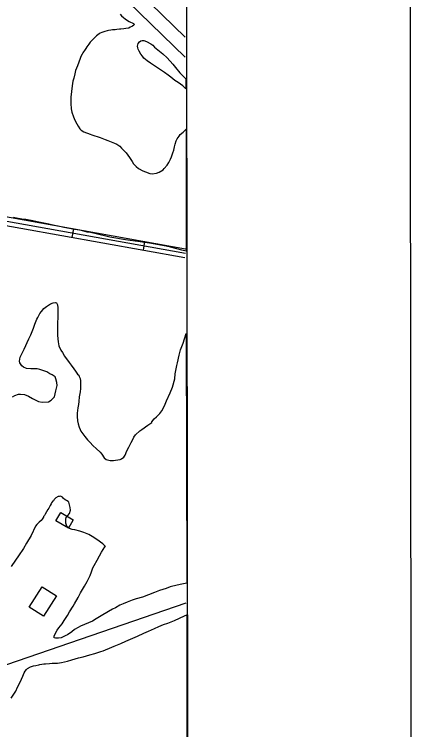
# Model space of a CAD drawing. Extents: x 3297735 to 3335592, y 670436 to 695807.
# Drawn here: x 3332786 to 3334175, y 686909 to 689386 of the extents above; entities that cross this region are included whole.
import ezdxf

# ---------------------------------------------------------------- set-up
doc = ezdxf.new("R2010")
doc.units = 0
for name, color, linetype in [('V-ANNO-SYMB', 7, 'Continuous'), ('V-BLDG-OTLN', 7, 'Continuous'), ('V-GRID-FRAM', 7, 'Continuous'), ('V-ROAD-CNTR', 7, 'Continuous'), ('V-SITE-VEGE', 7, 'Continuous')]:
    doc.layers.add(name, color=color, linetype=linetype)

msp = doc.modelspace()

# ---------------------------------------------------------------- linework, layer by layer
at = {"layer": 'V-ANNO-SYMB'}
msp.add_lwpolyline([(3301092, 671647.5), (3334175.2, 671681.1), (3334151.9, 694597.7), (3301068.7, 694564), (3301092, 671647.5)], dxfattribs=at)
at = {"layer": 'V-BLDG-OTLN'}
for points in [[(3332972.7, 687607.5), (3332929.5, 687632.4), (3332946.1, 687661.2), (3332989.3, 687636.4)], [(3332837.3, 687333.9), (3332881.8, 687404.2), (3332931.1, 687373), (3332886.6, 687302.7)]]:
    msp.add_lwpolyline(points, close=True, dxfattribs=at)
at = {"layer": 'V-GRID-FRAM'}
msp.add_lwpolyline([(3301851.4, 693996.5), (3333375, 694028.6), (3333401.5, 675844.1), (3301862, 675812)], close=True, dxfattribs=at)
at = {"layer": 'V-ROAD-CNTR'}
for p, q in [((3332990.3, 688643.3), (3332985.1, 688613.7)), ((3333236.4, 688599.3), (3333231.2, 688569.8))]:
    msp.add_line(p, q, dxfattribs=at)
for points in [[(3333377.1, 689306.2), (3332897.1, 689773.6), (3332615.4, 690056.2)], [(3333377.2, 689237.2), (3333377.2, 689237.2), (3332862.4, 689738.5), (3332580.5, 690021.3)], [(3330229.9, 689113.4), (3331387.7, 688899.8), (3332665.3, 688670.8), (3333375.6, 688544)], [(3330232.7, 689128.1), (3331390.4, 688914.6), (3332668, 688685.6), (3333378.2, 688558.8)], [(3331772.9, 688861.3), (3332670.6, 688700.3), (3333378.2, 688574)], [(3332094.3, 686909.4), (3332503.4, 687047.1), (3333380, 687349)]]:
    msp.add_lwpolyline(points, dxfattribs=at)
at = {"layer": 'V-SITE-VEGE'}
for p, q in [((3333151.5, 689386.1), (3333156.7, 689381)), ((3333156.7, 689381), (3333163.6, 689374.5)), ((3333163.6, 689374.5), (3333169.2, 689370.2)), ((3333169.2, 689370.2), (3333177.9, 689364.2)), ((3333177.9, 689364.2), (3333183.5, 689361.2)), ((3333183.5, 689361.2), (3333198.2, 689354.3)), ((3333125.3, 689331.7), (3333119.3, 689330.8)), ((3333135.2, 689332.2), (3333125.3, 689331.7)), ((3333140, 689333), (3333135.2, 689332.2)), ((3333149.5, 689333.9), (3333140, 689333)), ((3333154.7, 689334.8), (3333149.5, 689333.9)), ((3333164.6, 689335.3), (3333154.7, 689334.8)), ((3333171.9, 689336.2), (3333164.6, 689335.3)), ((3333182.3, 689338.3), (3333171.9, 689336.2)), ((3333186.6, 689340.9), (3333182.3, 689338.3)), ((3333192.6, 689344), (3333186.6, 689340.9)), ((3333194.3, 689345.3), (3333192.6, 689344)), ((3333199.5, 689348.7), (3333194.3, 689345.3)), ((3333198.2, 689354.3), (3333200.4, 689351.3)), ((3333200.4, 689351.3), (3333199.5, 689348.7)), ((3333070.6, 689310.9), (3333057.2, 689298.3)), ((3333074.5, 689314.3), (3333070.6, 689310.9)), ((3333079.6, 689318.2), (3333074.5, 689314.3)), ((3333082.6, 689320), (3333079.6, 689318.2)), ((3333088.2, 689322.6), (3333082.6, 689320)), ((3333092.6, 689324.3), (3333088.2, 689322.6)), ((3333099.5, 689326.5), (3333092.6, 689324.3)), ((3333107.2, 689329.1), (3333099.5, 689326.5)), ((3333112, 689330), (3333107.2, 689329.1)), ((3333119.3, 689330.8), (3333112, 689330)), ((3333043, 689281.9), (3333036.2, 689272.8)), ((3333048.6, 689288.8), (3333043, 689281.9)), ((3333057.2, 689298.3), (3333048.6, 689288.8)), ((3333213.1, 689280.6), (3333214.3, 689284.5)), ((3333214.3, 689284.5), (3333219.1, 689290.5)), ((3333219.1, 689290.5), (3333223.8, 689293.6)), ((3333223.8, 689293.6), (3333228.1, 689294.9)), ((3333228.1, 689294.9), (3333233.7, 689295.3)), ((3333233.7, 689295.3), (3333243.2, 689291.9)), ((3333243.2, 689291.9), (3333257.9, 689283.3)), ((3333257.9, 689283.3), (3333264.8, 689278.6)), ((3333028, 689260.7), (3333025, 689256.4)), ((3333032.7, 689267.2), (3333028, 689260.7)), ((3333036.2, 689272.8), (3333032.7, 689267.2)), ((3333212.2, 689275.9), (3333213.1, 689280.6)), ((3333213.1, 689270.2), (3333212.2, 689275.9)), ((3333214.8, 689265.5), (3333213.1, 689270.2)), ((3333217.9, 689258.6), (3333214.8, 689265.5)), ((3333223.9, 689248.3), (3333217.9, 689258.6)), ((3333264.8, 689278.6), (3333271.3, 689271.7)), ((3333271.3, 689271.7), (3333300.3, 689249.3)), ((3333013.4, 689232.6), (3333004, 689207.6)), ((3333016.4, 689240), (3333013.4, 689232.6)), ((3333020.7, 689248.2), (3333016.4, 689240)), ((3333023.3, 689252.5), (3333020.7, 689248.2)), ((3333025, 689256.4), (3333023.3, 689252.5)), ((3333229.6, 689240.9), (3333223.9, 689248.3)), ((3333234.3, 689233.6), (3333229.6, 689240.9)), ((3333246, 689224.2), (3333234.3, 689233.6)), ((3333300.3, 689249.3), (3333315, 689234.7)), ((3333315, 689234.7), (3333334.5, 689213.2)), ((3333004, 689207.6), (3332997.5, 689191.1)), ((3333257.2, 689216.9), (3333246, 689224.2)), ((3333271.1, 689207), (3333257.2, 689216.9)), ((3333334.5, 689213.2), (3333343.1, 689201.6)), ((3332997.5, 689191.1), (3332994.6, 689179.9)), ((3333281.4, 689200.5), (3333271.1, 689207)), ((3333305.2, 689183.8), (3333281.4, 689200.5)), ((3333317.7, 689175.6), (3333305.2, 689183.8)), ((3333343.1, 689201.6), (3333359.1, 689183.5)), ((3333359.1, 689183.5), (3333370, 689171.9)), ((3332991.1, 689164.8), (3332988.6, 689154.4)), ((3332994.6, 689179.9), (3332991.1, 689164.8)), ((3333327.3, 689168.3), (3333317.7, 689175.6)), ((3333341.5, 689157.1), (3333327.3, 689168.3)), ((3333370, 689171.9), (3333379.7, 689161.9)), ((3333379.7, 689161.9), (3333379.8, 689127.7)), ((3332985.6, 689138.5), (3332981.4, 689099.2)), ((3332988.6, 689154.4), (3332985.6, 689138.5)), ((3333352.3, 689149.8), (3333341.5, 689157.1)), ((3333368.8, 689137.8), (3333352.3, 689149.8)), ((3333378.3, 689129.2), (3333368.8, 689137.8)), ((3333379.8, 689127.7), (3333378.3, 689129.2)), ((3332981.4, 689099.2), (3332981, 689088)), ((3332981, 689088), (3332981, 689076.8)), ((3332981, 689076.8), (3332982.4, 689059.1)), ((3332982.4, 689059.1), (3332984.6, 689047.4)), ((3332984.6, 689047.4), (3332990.6, 689030.6)), ((3332990.6, 689030.6), (3332995, 689019.4)), ((3332995, 689019.4), (3333001.9, 689006.1)), ((3333001.9, 689006.1), (3333006.3, 688998.3)), ((3333006.3, 688998.3), (3333012.3, 688988.8)), ((3333012.3, 688988.8), (3333017.1, 688985)), ((3333017.1, 688985), (3333026.2, 688979.4)), ((3333376.5, 688983.3), (3333380, 688987.9)), ((3333380, 688987.9), (3333380.6, 688566)), ((3333026.2, 688979.4), (3333048.2, 688970.4)), ((3333048.2, 688970.4), (3333053.8, 688968.2)), ((3333053.8, 688968.2), (3333082.7, 688958.8)), ((3333349.8, 688955.2), (3333355.8, 688963.8)), ((3333355.8, 688963.8), (3333360.1, 688969.5)), ((3333360.1, 688969.5), (3333370, 688977.7)), ((3333370, 688977.7), (3333376.5, 688983.3)), ((3333082.7, 688958.8), (3333099.6, 688952.8)), ((3333099.6, 688952.8), (3333109.9, 688949)), ((3333109.9, 688949), (3333132.8, 688939.5)), ((3333132.8, 688939.5), (3333140.6, 688935.7)), ((3333140.6, 688935.7), (3333150.5, 688929.6)), ((3333340, 688927.1), (3333342.1, 688935.8)), ((3333342.1, 688935.8), (3333345.5, 688947.8)), ((3333345.5, 688947.8), (3333349.8, 688955.2)), ((3333150.5, 688929.6), (3333157, 688922.3)), ((3333157, 688922.3), (3333166.1, 688913.3)), ((3333166.1, 688913.3), (3333172.6, 688906.4)), ((3333334.9, 688906.8), (3333337.8, 688915.5)), ((3333337.8, 688915.5), (3333340, 688927.1)), ((3333172.6, 688906.4), (3333179.1, 688898.7)), ((3333179.1, 688898.7), (3333184.7, 688889.6)), ((3333184.7, 688889.6), (3333193.8, 688876.3)), ((3333325.9, 688883.9), (3333329.3, 688892.1)), ((3333329.3, 688892.1), (3333334.9, 688906.8)), ((3333193.8, 688876.3), (3333198.6, 688868.1)), ((3333198.6, 688868.1), (3333207.3, 688858.6)), ((3333304.8, 688851.5), (3333314.7, 688863.2)), ((3333314.7, 688863.2), (3333320.3, 688872.3)), ((3333320.3, 688872.3), (3333325.9, 688883.9)), ((3333207.3, 688858.6), (3333215.5, 688852.1)), ((3333215.5, 688852.1), (3333230.6, 688844.4)), ((3333230.6, 688844.4), (3333239.7, 688841)), ((3333239.7, 688841), (3333254.4, 688834.6)), ((3333277.7, 688835.5), (3333287.1, 688839.8)), ((3333287.1, 688839.8), (3333301.4, 688847.6)), ((3333301.4, 688847.6), (3333304.8, 688851.5)), ((3333254.4, 688834.6), (3333263.4, 688833.7)), ((3333263.4, 688833.7), (3333277.7, 688835.5)), ((3332792.7, 688680.2), (3332782.3, 688682.3)), ((3332811.2, 688677.2), (3332792.7, 688680.2)), ((3332825.9, 688675.1), (3332811.2, 688677.2)), ((3332849.2, 688670.8), (3332825.9, 688675.1)), ((3332864.7, 688667), (3332849.2, 688670.8)), ((3332905.3, 688659.3), (3332864.7, 688667)), ((3332925.2, 688655.1), (3332905.3, 688659.3)), ((3332937.7, 688652.5), (3332925.2, 688655.1)), ((3332957.1, 688647.8), (3332937.7, 688652.5)), ((3332969.2, 688645.3), (3332957.1, 688647.8)), ((3332982.2, 688643.1), (3332969.2, 688645.3)), ((3332994.3, 688641.4), (3332982.2, 688643.1)), ((3333010.7, 688638), (3332994.3, 688641.4)), ((3333021.9, 688635.9), (3333010.7, 688638)), ((3333038.3, 688632.1), (3333021.9, 688635.9)), ((3333049.9, 688629.9), (3333038.3, 688632.1)), ((3333068.9, 688625.7), (3333049.9, 688629.9)), ((3333116.4, 688614.1), (3333068.9, 688625.7)), ((3333170.4, 688604.8), (3333116.4, 688614.1)), ((3333187.2, 688602.7), (3333170.4, 688604.8)), ((3333221.3, 688597.6), (3333187.2, 688602.7)), ((3333245.1, 688594.2), (3333221.3, 688597.6)), ((3333260.2, 688592.5), (3333245.1, 688594.2)), ((3333278.7, 688589.5), (3333260.2, 688592.5)), ((3333291.3, 688587), (3333278.7, 688589.5)), ((3333311.1, 688582.7), (3333291.3, 688587)), ((3333325.8, 688579.3), (3333311.1, 688582.7)), ((3333348.7, 688573.8), (3333325.8, 688579.3)), ((3333365.5, 688569.5), (3333348.7, 688573.8)), ((3333380.6, 688566), (3333365.5, 688569.5)), ((3332879.6, 688357.2), (3332887.8, 688367)), ((3332887.8, 688367), (3332896.8, 688374.6)), ((3332896.8, 688374.6), (3332910.5, 688383)), ((3332910.5, 688383), (3332920.2, 688386.6)), ((3332920.2, 688386.6), (3332927.7, 688388.7)), ((3332927.7, 688388.7), (3332931.2, 688386.7)), ((3332931.2, 688386.7), (3332934.7, 688380.5)), ((3332934.7, 688380.5), (3332936.2, 688370.1)), ((3332936.2, 688370.1), (3332936.4, 688336.9)), ((3332866.6, 688335.7), (3332873.4, 688349.6)), ((3332873.4, 688349.6), (3332879.6, 688357.2)), ((3332856.5, 688312.8), (3332863.9, 688330.9)), ((3332863.9, 688330.9), (3332866.6, 688335.7)), ((3332936.4, 688336.9), (3332935.2, 688316.9)), ((3332935.2, 688316.9), (3332935.5, 688273.4)), ((3332842.2, 688276.8), (3332851.7, 688299.7)), ((3332851.7, 688299.7), (3332856.5, 688312.8)), ((3332835.4, 688262.2), (3332842.2, 688276.8)), ((3332935.5, 688273.4), (3332937.1, 688252)), ((3333374.4, 688262.2), (3333381, 688281.4)), ((3333381, 688281.4), (3333382.3, 687417)), ((3332819.8, 688226.9), (3332835.4, 688262.2)), ((3332937.1, 688252), (3332939.3, 688238.2)), ((3333360.8, 688224.1), (3333369.6, 688247.7)), ((3333369.6, 688247.7), (3333374.4, 688262.2)), ((3332811, 688208.2), (3332819.8, 688226.9)), ((3332939.3, 688238.2), (3332947, 688223)), ((3332947, 688223), (3332951.9, 688215.5)), ((3333356.1, 688206.1), (3333360.8, 688224.1)), ((3332803.5, 688184.6), (3332806.2, 688198.5)), ((3332806.2, 688198.5), (3332811, 688208.2)), ((3332951.9, 688215.5), (3332959.6, 688202.4)), ((3332959.6, 688202.4), (3332975.6, 688180.4)), ((3333350.1, 688179.1), (3333356.1, 688206.1)), ((3332804.3, 688179.1), (3332803.5, 688184.6)), ((3332811.3, 688168.8), (3332804.3, 688179.1)), ((3332817.5, 688164), (3332811.3, 688168.8)), ((3332975.6, 688180.4), (3332982.6, 688171.5)), ((3332982.6, 688171.5), (3332991.7, 688159.1)), ((3333342.8, 688141.7), (3333348.8, 688170.1)), ((3333348.8, 688170.1), (3333350.1, 688179.1)), ((3332827.2, 688159.2), (3332817.5, 688164)), ((3332843.1, 688158), (3332827.2, 688159.2)), ((3332865.2, 688158.1), (3332843.1, 688158)), ((3332874.2, 688156.8), (3332865.2, 688158.1)), ((3332888.1, 688152.1), (3332874.2, 688156.8)), ((3332897.8, 688148), (3332888.1, 688152.1)), ((3332908.2, 688141.2), (3332897.8, 688148)), ((3332991.7, 688159.1), (3332997.3, 688150.2)), ((3332997.3, 688150.2), (3333004.9, 688140.5)), ((3332916.5, 688137.8), (3332908.2, 688141.2)), ((3332926.9, 688131), (3332916.5, 688137.8)), ((3332929.8, 688124.1), (3332926.9, 688131)), ((3332933.3, 688111.7), (3332929.8, 688124.1)), ((3333004.9, 688140.5), (3333008.4, 688136.4)), ((3333008.4, 688136.4), (3333009.8, 688132.3)), ((3333009.8, 688132.3), (3333013.4, 688125.4)), ((3333013.4, 688125.4), (3333014.8, 688117.1)), ((3333332.8, 688095.4), (3333340.9, 688123.8)), ((3333340.9, 688123.8), (3333342.8, 688141.7)), ((3332929.4, 688081.9), (3332933.4, 688100.6)), ((3332933.4, 688100.6), (3332933.3, 688111.7)), ((3333014.8, 688117.1), (3333015, 688090.9)), ((3333324.7, 688076), (3333332.8, 688095.4)), ((3332787.9, 688066.3), (3332799.6, 688070.6)), ((3332799.6, 688070.6), (3332807.2, 688071.3)), ((3332807.2, 688071.3), (3332821, 688069.4)), ((3332821, 688069.4), (3332834.9, 688063.9)), ((3332924.7, 688061.2), (3332929.4, 688081.9)), ((3333013.7, 688079.1), (3333010.4, 688061.1)), ((3333015, 688090.9), (3333013.7, 688079.1)), ((3333312.4, 688047.5), (3333324.7, 688076)), ((3332778.9, 688061.4), (3332787.9, 688066.3)), ((3332834.9, 688063.9), (3332848.7, 688055.7)), ((3332848.7, 688055.7), (3332868.9, 688045.5)), ((3332868.9, 688045.5), (3332882, 688043.6)), ((3332882, 688043.6), (3332904.1, 688044.4)), ((3332904.1, 688044.4), (3332913.7, 688050)), ((3332913.7, 688050), (3332924.7, 688061.2)), ((3333009.1, 688045.2), (3333007.8, 688034.8)), ((3333010.4, 688061.1), (3333009.1, 688045.2)), ((3333305.7, 688030.9), (3333312.4, 688047.5)), ((3333005.2, 688023.1), (3333003.2, 688005.1)), ((3333007.8, 688034.8), (3333005.2, 688023.1)), ((3333296.1, 688013.6), (3333305.7, 688030.9)), ((3333003.2, 688005.1), (3333003.3, 687994)), ((3333003.3, 687994), (3333004.1, 687978.2)), ((3333277.6, 687992), (3333289.3, 688003.8)), ((3333289.3, 688003.8), (3333296.1, 688013.6)), ((3333004.1, 687978.2), (3333006.3, 687968.5)), ((3333248.1, 687963.4), (3333261.2, 687973.2)), ((3333261.2, 687973.2), (3333261.9, 687975.3)), ((3333261.9, 687975.3), (3333270.1, 687985)), ((3333270.1, 687985), (3333277.6, 687992)), ((3333006.3, 687968.5), (3333010.5, 687956.8)), ((3333010.5, 687956.8), (3333013.3, 687948.5)), ((3333013.3, 687948.5), (3333016.1, 687942.3)), ((3333220, 687943.9), (3333226.8, 687948.8)), ((3333226.8, 687948.8), (3333248.1, 687963.4)), ((3333016.1, 687942.3), (3333029.4, 687923.8)), ((3333029.4, 687923.8), (3333039.2, 687912.8)), ((3333194.6, 687911.9), (3333199.4, 687921.6)), ((3333199.4, 687921.6), (3333204.9, 687929.9)), ((3333204.9, 687929.9), (3333220, 687943.9)), ((3333039.2, 687912.8), (3333046.8, 687905.2)), ((3333046.8, 687905.2), (3333058.7, 687892.2)), ((3333181.7, 687886.9), (3333189.9, 687903.6)), ((3333189.9, 687903.6), (3333194.6, 687911.9)), ((3333058.7, 687892.2), (3333068.4, 687882.6)), ((3333068.4, 687882.6), (3333082.3, 687870.3)), ((3333082.3, 687870.3), (3333088.6, 687862.7)), ((3333168.8, 687859.2), (3333175.6, 687875.1)), ((3333175.6, 687875.1), (3333181.7, 687886.9)), ((3333088.6, 687862.7), (3333096.3, 687851)), ((3333096.3, 687851), (3333103.2, 687844.9)), ((3333152.3, 687844.6), (3333157.1, 687846.7)), ((3333157.1, 687846.7), (3333164.7, 687852.2)), ((3333164.7, 687852.2), (3333168.8, 687859.2)), ((3333103.2, 687844.9), (3333117.8, 687840.8)), ((3333117.8, 687840.8), (3333128.8, 687840.9)), ((3333128.8, 687840.9), (3333136.4, 687842.4)), ((3333136.4, 687842.4), (3333144, 687843.1)), ((3333144, 687843.1), (3333152.3, 687844.6)), ((3332917.8, 687699), (3332914.4, 687694.2)), ((3332921.2, 687701.8), (3332917.8, 687699)), ((3332924, 687706.7), (3332921.2, 687701.8)), ((3332929.4, 687712.3), (3332924, 687706.7)), ((3332937.7, 687716.5), (3332929.4, 687712.3)), ((3332940.5, 687716.5), (3332937.7, 687716.5)), ((3332944.6, 687717.2), (3332940.5, 687716.5)), ((3332947.4, 687716.5), (3332944.6, 687717.2)), ((3332952.2, 687713.8), (3332947.4, 687716.5)), ((3332956.4, 687709.7), (3332952.2, 687713.8)), ((3332962, 687704.9), (3332956.4, 687709.7)), ((3332966.1, 687702.2), (3332962, 687704.9)), ((3332971.7, 687699.5), (3332966.1, 687702.2)), ((3332973.8, 687697.4), (3332971.7, 687699.5)), ((3332978.8, 687678.1), (3332973.8, 687697.4)), ((3332901.4, 687672), (3332891.9, 687655.3)), ((3332904.8, 687676.1), (3332901.4, 687672)), ((3332907.6, 687681), (3332904.8, 687676.1)), ((3332909.6, 687685.2), (3332907.6, 687681)), ((3332913, 687690.7), (3332909.6, 687685.2)), ((3332914.4, 687694.2), (3332913, 687690.7)), ((3332980.2, 687669.1), (3332978.8, 687678.1)), ((3332887.1, 687647.7), (3332886.4, 687644.9)), ((3332889.8, 687650.5), (3332887.1, 687647.7)), ((3332891.9, 687655.3), (3332889.8, 687650.5)), ((3332965.2, 687643.4), (3332976.2, 687658)), ((3332976.2, 687658), (3332980.2, 687669.1)), ((3332872, 687628.2), (3332863.1, 687619.2)), ((3332878.2, 687633.8), (3332872, 687628.2)), ((3332882.3, 687638.7), (3332878.2, 687633.8)), ((3332886.4, 687644.9), (3332882.3, 687638.7)), ((3332963.9, 687637.9), (3332965.2, 687643.4)), ((3332964, 687624.1), (3332963.9, 687637.9)), ((3332967.5, 687614.4), (3332964, 687624.1)), ((3332859, 687613.6), (3332844.1, 687581.7)), ((3332863.1, 687619.2), (3332859, 687613.6)), ((3332970.3, 687610.3), (3332967.5, 687614.4)), ((3332973.8, 687607.6), (3332970.3, 687610.3)), ((3332977.2, 687605.5), (3332973.8, 687607.6)), ((3332986.2, 687602.8), (3332977.2, 687605.5)), ((3332995.2, 687600.8), (3332986.2, 687602.8)), ((3333011.9, 687596.8), (3332995.2, 687600.8)), ((3332844.1, 687581.7), (3332827.7, 687555.3)), ((3333025.7, 687592.1), (3333011.9, 687596.8)), ((3333043.7, 687584.6), (3333025.7, 687592.1)), ((3333054.8, 687577.8), (3333043.7, 687584.6)), ((3333071.5, 687568.2), (3333054.8, 687577.8)), ((3332827.7, 687555.3), (3332816.8, 687536.6)), ((3333092.3, 687552.5), (3333071.5, 687568.2)), ((3333101.4, 687543.6), (3333092.3, 687552.5)), ((3332816.8, 687536.6), (3332800.4, 687511.6)), ((3333080.9, 687511.7), (3333087.7, 687524.1)), ((3333087.7, 687524.1), (3333099.3, 687542.2)), ((3333099.3, 687542.2), (3333101.4, 687543.6)), ((3332800.4, 687511.6), (3332789.4, 687496.3)), ((3333072, 687496.4), (3333080.9, 687511.7)), ((3332789.4, 687496.3), (3332775.1, 687474.8)), ((3333057.7, 687470), (3333061.8, 687478.3)), ((3333061.8, 687478.3), (3333072, 687496.4)), ((3333048.3, 687443.7), (3333053, 687455.5)), ((3333053, 687455.5), (3333057.7, 687470)), ((3333037.4, 687422.9), (3333048.3, 687443.7)), ((3333014.2, 687382.6), (3333028.5, 687406.2)), ((3333028.5, 687406.2), (3333037.4, 687422.9)), ((3333325.6, 687403.7), (3333311.2, 687398.7)), ((3333349.1, 687410.1), (3333325.6, 687403.7)), ((3333365.6, 687413.6), (3333349.1, 687410.1)), ((3333382.3, 687417), (3333365.6, 687413.6)), ((3333006.7, 687367.4), (3333014.2, 687382.6)), ((3333271.2, 687383.9), (3333229.2, 687367.7)), ((3333287.7, 687390.9), (3333271.2, 687383.9)), ((3333311.2, 687398.7), (3333287.7, 687390.9)), ((3332994.4, 687344.5), (3333006.7, 687367.4)), ((3333176.1, 687350.7), (3333162.3, 687345.1)), ((3333194, 687357.7), (3333176.1, 687350.7)), ((3333207.8, 687362), (3333194, 687357.7)), ((3333229.2, 687367.7), (3333207.8, 687362)), ((3332976.7, 687317.4), (3332989, 687337.5)), ((3332989, 687337.5), (3332994.4, 687344.5)), ((3333125.2, 687326.1), (3333091.5, 687306.5)), ((3333136.2, 687331.7), (3333125.2, 687326.1)), ((3333151.3, 687340.1), (3333136.2, 687331.7)), ((3333162.3, 687345.1), (3333151.3, 687340.1)), ((3332958.2, 687287.5), (3332969.2, 687304.2)), ((3332969.2, 687304.2), (3332976.7, 687317.4)), ((3333091.5, 687306.5), (3333069.5, 687293.2)), ((3333357.6, 687295.4), (3333374.8, 687303.8)), ((3333374.8, 687303.8), (3333382.4, 687307.4)), ((3333382.4, 687307.4), (3333383.2, 686799.5)), ((3332939.8, 687261.8), (3332950.7, 687275.7)), ((3332950.7, 687275.7), (3332958.2, 687287.5)), ((3333056.4, 687285.5), (3333028.8, 687273.6)), ((3333069.5, 687293.2), (3333056.4, 687285.5)), ((3333301.8, 687273.6), (3333316.9, 687278.5)), ((3333316.9, 687278.5), (3333340.4, 687287.7)), ((3333340.4, 687287.7), (3333357.6, 687295.4)), ((3332926.8, 687241.7), (3332934.3, 687253.5)), ((3332934.3, 687253.5), (3332939.8, 687261.8)), ((3332993.7, 687256), (3332984.8, 687248.4)), ((3333006.8, 687263.7), (3332993.7, 687256)), ((3333015.1, 687267.9), (3333006.8, 687263.7)), ((3333028.8, 687273.6), (3333015.1, 687267.9)), ((3333250.1, 687250.4), (3333270.8, 687260.2)), ((3333270.8, 687260.2), (3333285.9, 687266.5)), ((3333285.9, 687266.5), (3333301.8, 687273.6)), ((3332923.4, 687233.4), (3332926.8, 687241.7)), ((3332923.5, 687227.2), (3332923.4, 687233.4)), ((3332927.6, 687225.8), (3332923.5, 687227.2)), ((3332948.3, 687227.3), (3332938.7, 687225.9)), ((3332963.5, 687235.1), (3332948.3, 687227.3)), ((3332969.7, 687237.9), (3332963.5, 687235.1)), ((3332984.8, 687248.4), (3332969.7, 687237.9)), ((3333196.4, 687225.8), (3333211.6, 687232.8)), ((3333211.6, 687232.8), (3333233.6, 687243.3)), ((3333233.6, 687243.3), (3333250.1, 687250.4)), ((3332938.7, 687225.9), (3332927.6, 687225.8)), ((3333131.7, 687198.3), (3333154.4, 687207.5)), ((3333154.4, 687207.5), (3333171.6, 687215.9)), ((3333171.6, 687215.9), (3333196.4, 687225.8)), ((3333064.1, 687173), (3333085.5, 687180)), ((3333085.5, 687180), (3333093.1, 687182.8)), ((3333093.1, 687182.8), (3333123.4, 687194.8)), ((3333123.4, 687194.8), (3333131.7, 687198.3)), ((3332984.2, 687150.9), (3333007.6, 687158)), ((3333007.6, 687158), (3333023.5, 687161.6)), ((3333023.5, 687161.6), (3333047.6, 687168.7)), ((3333047.6, 687168.7), (3333064.1, 687173)), ((3332831, 687121.4), (3332842, 687127)), ((3332842, 687127), (3332851.7, 687129.9)), ((3332851.7, 687129.9), (3332859.9, 687132)), ((3332859.9, 687132), (3332871, 687134.2)), ((3332871, 687134.2), (3332873.7, 687134.9)), ((3332873.7, 687134.9), (3332888.2, 687137.1)), ((3332888.2, 687137.1), (3332893.1, 687137.1)), ((3332893.1, 687137.1), (3332906.9, 687138.6)), ((3332906.9, 687138.6), (3332916.5, 687139.4)), ((3332916.5, 687139.4), (3332935.2, 687140.2)), ((3332935.2, 687140.2), (3332949, 687142.4)), ((3332949, 687142.4), (3332969.7, 687146.7)), ((3332969.7, 687146.7), (3332984.2, 687150.9)), ((3332814.6, 687094.4), (3332820.1, 687106.1)), ((3332820.1, 687106.1), (3332823.5, 687112.4)), ((3332823.5, 687112.4), (3332828.3, 687117.3)), ((3332828.3, 687117.3), (3332831, 687121.4)), ((3332803.8, 687069.4), (3332810.5, 687084.7)), ((3332810.5, 687084.7), (3332814.6, 687094.4)), ((3332790.8, 687042.4), (3332796.9, 687056.2)), ((3332796.9, 687056.2), (3332803.8, 687069.4)), ((3332775.1, 687018), (3332790.8, 687042.4))]:
    msp.add_line(p, q, dxfattribs=at)

doc.saveas('drawing.dxf')
